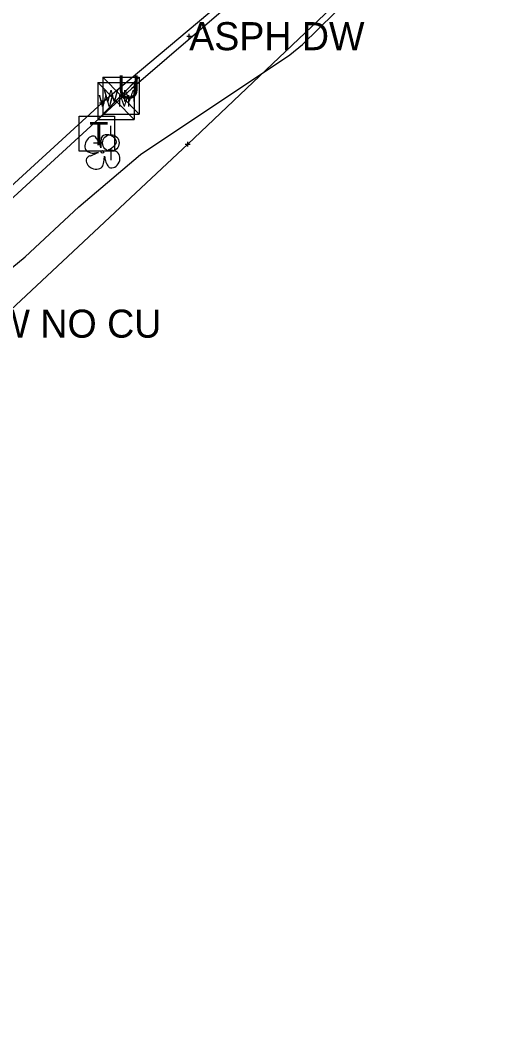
# Model space of a CAD drawing. Extents: x -1 to 1157254, y -1 to 2021979.
# Drawn here: x 1147327.7 to 1147450.2, y 2017018.2 to 2017275.4 of the extents above; entities that cross this region are included whole.
import ezdxf

# ---------------------------------------------------------------- set-up
doc = ezdxf.new("R2010")
doc.units = 0
for name, color, linetype in [('S_BUILDING_ANNOT', 7, 'Continuous'), ('S_CAL_CORNER_ANNOT', 7, 'Continuous'), ('S_CATCH_BASIN', 7, 'Continuous'), ('S_CATCH_BASIN_ANNOT', 7, 'Continuous'), ('S_CONTOUR_ANNOT', 7, 'Continuous'), ('S_CONTOUR_MAJOR', 7, 'Continuous'), ('S_CURB', 7, 'Continuous'), ('S_DROP_INLET', 7, 'Continuous'), ('S_FENCE', 7, 'Continuous'), ('S_GAS_PUMP_ISLAND_ANNOT', 7, 'Continuous'), ('S_GATE', 7, 'Continuous')]:
    doc.layers.add(name, color=color, linetype=linetype)

msp = doc.modelspace()

# ---------------------------------------------------------------- linework, layer by layer
at = {"layer": 'S_BUILDING_ANNOT'}
for p, q in [((1147370.44, 2017271.23), (1147371.71, 2017271.23)), ((1147371.08, 2017270.59), (1147371.07, 2017271.87)), ((1147371.08, 2017271.23), (1147371.08, 2017271.23)), ((1147348.11, 2017254.13), (1147349.38, 2017254.13)), ((1147348.75, 2017253.49), (1147348.75, 2017254.76)), ((1147348.75, 2017254.13), (1147348.75, 2017254.13)), ((1147370.08, 2017243.52), (1147371.35, 2017243.52)), ((1147370.71, 2017242.88), (1147370.71, 2017244.15)), ((1147370.71, 2017243.52), (1147370.71, 2017243.52))]:
    msp.add_line(p, q, dxfattribs=at)
at = {"layer": 'S_CAL_CORNER_ANNOT'}
msp.add_lwpolyline([(1148176.11, 2017926.04), (1148136.14, 2017895.28), (1148103.22, 2017868.95), (1148054.86, 2017832.59), (1147994.13, 2017784.96), (1147955.31, 2017755.81), (1147823.06, 2017654.27), (1147729.59, 2017581.35), (1147643.02, 2017515.61), (1147594.54, 2017475.05), (1147501.21, 2017388.35), (1147435.29, 2017328.79), (1147395.53, 2017293.46), (1147348.75, 2017254.13), (1147258.66, 2017171.57), (1147166.99, 2017089.79), (1147151.24, 2017076.13), (1147027.41, 2016982.56), (1146975.56, 2016939.41), (1146851.18, 2016835.15), (1146821.23, 2016867.05), (1146788.36, 2016903.2)], dxfattribs=at)
at = {"layer": 'S_CATCH_BASIN'}
for p, q in [((1147350.99, 2017245.94), (1147350.99, 2017248.18)), ((1147348.9, 2017243.81), (1147346.58, 2017243.81)), ((1147351.07, 2017239.39), (1147351.07, 2017241.72))]:
    msp.add_line(p, q, dxfattribs=at)
msp.add_circle((1147350.99, 2017243.83), 2.13, dxfattribs=at)
at = {"layer": 'S_CATCH_BASIN_ANNOT'}
msp.add_lwpolyline([(1147342.89, 2017241.71), (1147342.89, 2017250.71), (1147351.89, 2017250.71), (1147351.89, 2017241.71)], close=True, dxfattribs=at)
at = {"layer": 'S_CONTOUR_ANNOT'}
for p, q in [((1147347.65, 2017259.35), (1147356.98, 2017259.35)), ((1147347.65, 2017259.35), (1147347.65, 2017249.86)), ((1147347.65, 2017259.35), (1147356.98, 2017249.86)), ((1147356.98, 2017259.35), (1147347.65, 2017249.86)), ((1147348.94, 2017260.68), (1147358.27, 2017260.68)), ((1147348.94, 2017260.68), (1147348.94, 2017251.19)), ((1147348.94, 2017260.68), (1147358.27, 2017251.19)), ((1147358.27, 2017260.68), (1147348.94, 2017251.19)), ((1147356.98, 2017259.35), (1147356.98, 2017249.86)), ((1147358.27, 2017260.68), (1147358.27, 2017251.19)), ((1147348.94, 2017251.19), (1147358.27, 2017251.19)), ((1147347.65, 2017249.86), (1147356.98, 2017249.86))]:
    msp.add_line(p, q, dxfattribs=at)
at = {"layer": 'S_CURB'}
for p, q in [((1147348.45, 2017242.55), (1147348.21, 2017243.45)), ((1147347.8, 2017241.39), (1147346.83, 2017241.17)), ((1147349.34, 2017240.46), (1147349.41, 2017240.02)), ((1147350.4, 2017242.09), (1147350.78, 2017242.26))]:
    msp.add_line(p, q, dxfattribs=at)
msp.add_circle((1147348.82, 2017241.57), 0.34, dxfattribs=at)
for centre, major_axis, ratio, start_param, end_param in [((1147345.93, 2017243.59), (-1.03, -1.88), 0.662338, 3.141593, 6.283185), ((1147347.59, 2017244.46), (0.62, -1.01), 0.083512, 0, 3.141593), ((1147350.48, 2017244.46), (1.89, -0.74), 0.673998, 0, 3.141593), ((1147348.52, 2017243.88), (-0.07, -1.33), 0.068203, 3.141593, 6.283185), ((1147351.57, 2017242.99), (-0.798, -0.73), 0.092159, 0, 3.141593), ((1147345.25, 2017240.18), (0.477, 0.328), 0.136309, 0, 3.141593), ((1147345.86, 2017241.44), (0.963, -0.267), 0.113563, 3.141593, 6.283185), ((1147346.76, 2017240.95), (1.04, 0.44), 0.002756, 3.141593, 6.283185), ((1147349.1, 2017239.29), (0.19, 1.31), 0.114148, 3.141593, 5.822668), ((1147351.36, 2017241.86), (0.96, -0.23), 0.056001, 0, 3.141593), ((1147351.44, 2017239.59), (0.88, 2.05), 0.81717, 3.141593, 6.283185), ((1147346.84, 2017238.92), (2.07, -0.93), 0.760068, 3.141593, 6.283185), ((1147349.67, 2017239.25), (0.254, -0.771), 0.051603, 3.141593, 6.283185), ((1147350.24, 2017238.01), (-0.321, 0.467), 0.094289, 0, 3.141593)]:
    msp.add_ellipse(centre, major_axis=major_axis, ratio=ratio, start_param=start_param, end_param=end_param, dxfattribs=at)
at = {"layer": 'S_DROP_INLET'}
msp.add_lwpolyline([(1148195.53, 2017935.77), (1148138.82, 2017892.99), (1148034.43, 2017809.59), (1147909.47, 2017714.32), (1147828.88, 2017654.71), (1147681.29, 2017538.62), (1147545.03, 2017424.01), (1147436.65, 2017326.84), (1147356.29, 2017257.74), (1147237.67, 2017148.84), (1147152.37, 2017082.27), (1147079.41, 2017020.24), (1146950.46, 2016911.58), (1146849.38, 2016826.65), (1146763.18, 2016745.2), (1146663.11, 2016665.75), (1146626.02, 2016634.68), (1146520.54, 2016557.46), (1146484.38, 2016531.03)], dxfattribs=at)
at = {"layer": 'S_FENCE'}
msp.add_lwpolyline([(1148182.05, 2017918.06), (1148146.03, 2017882.74), (1148036.88, 2017800.65), (1147915.13, 2017710.9), (1147841.97, 2017653.39), (1147689.75, 2017529.1), (1147550.85, 2017419.33), (1147452.64, 2017321.35), (1147370.71, 2017243.52), (1147258.33, 2017138.3), (1147166.15, 2017078.02), (1147070.18, 2016992.83), (1146962.81, 2016905.87), (1146854.86, 2016827.91), (1146747.33, 2016742.81), (1146665.82, 2016680.99), (1146623.06, 2016638.6), (1146514.26, 2016556.71), (1146391.39, 2016471.4), (1146322.08, 2016427.51), (1146235.84, 2016374), (1146176.66, 2016335.01), (1146181.42, 2016326.5)], dxfattribs=at)
at = {"layer": 'S_GAS_PUMP_ISLAND_ANNOT'}
msp.add_lwpolyline([(1147317.74, 2017205.39), (1147329.05, 2017214.62), (1147342.82, 2017227.43), (1147358.61, 2017240.84), (1147396.85, 2017266.43), (1147400.12, 2017269.13), (1147416.61, 2017285.39)], dxfattribs=at)

# ---------------------------------------------------------------- texts
at = {"layer": 'S_CATCH_BASIN_ANNOT'}
msp.add_text('T', height=6, dxfattribs=at).set_placement((1147345.45, 2017243.21))
at = {"layer": 'S_CONTOUR_ANNOT'}
for p in [(1147347.85, 2017253.12), (1147349.14, 2017254.44)]:
    msp.add_text('W M', height=2.999, dxfattribs=at).set_placement(p)
at = {"layer": 'S_CONTOUR_MAJOR'}
msp.add_text('U', height=6, dxfattribs=at).set_placement((1147352.66, 2017255.19))
at = {"layer": 'S_GATE'}
for s, p in [('ASPH DW', (1147371.08, 2017267.63)), ('ASPH DW NO CU', (1147285.31, 2017193.85))]:
    msp.add_text(s, height=7.2, dxfattribs=at).set_placement(p)

doc.saveas('drawing.dxf')
